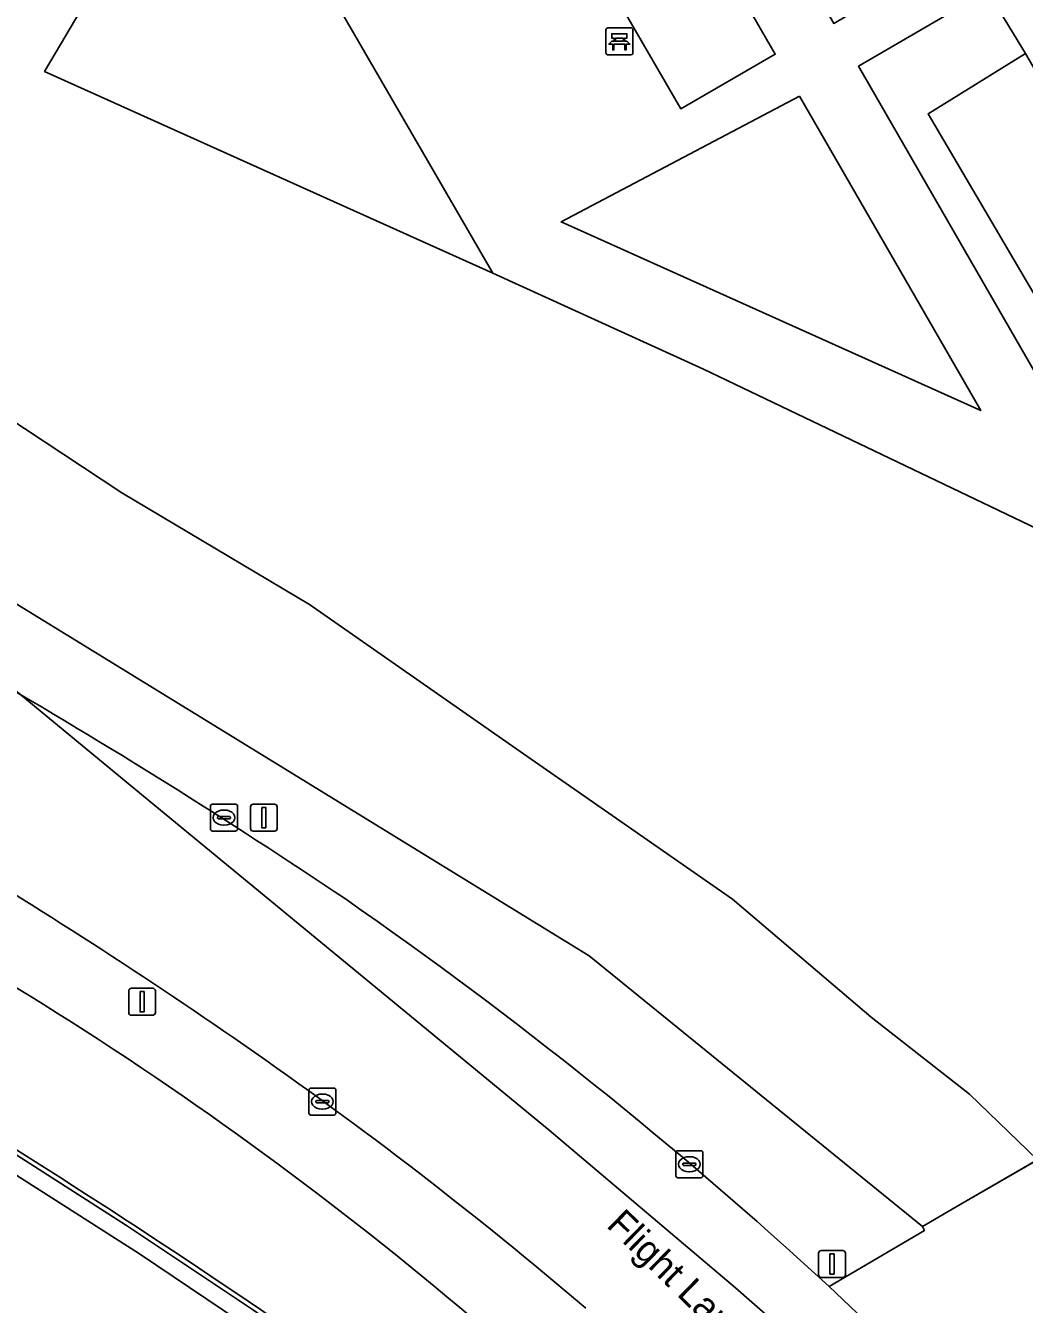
# Model space of a CAD drawing. Extents: x 155018 to 156648, y 383979 to 385733.
# Drawn here: x 155927.65 to 155964.63, y 385054.75 to 385102.1 of the extents above; entities that cross this region are included whole.
import ezdxf

# ---------------------------------------------------------------- set-up
doc = ezdxf.new("R2010")
doc.units = 0
for name, color, linetype in [('IMGEO_Bank', 7, 'Continuous'), ('IMGEO_Groenvoorziening', 7, 'Continuous'), ('IMGEO_Hek', 7, 'Continuous'), ('IMGEO_Kolk', 7, 'Continuous'), ('IMGEO_Lichtmast', 7, 'Continuous'), ('IMGEO_Lijnafwatering', 7, 'Continuous'), ('IMGEO_Openbare_ruimte_label', 7, 'Continuous'), ('IMGEO_OVBaan_gesloten', 7, 'Continuous'), ('IMGEO_Pand', 7, 'Continuous'), ('IMGEO_Pand_overbouw', 7, 'Continuous'), ('IMGEO_Parkeervlak_open', 7, 'Continuous'), ('IMGEO_Rijbaan_lokaal_gesloten', 7, 'Continuous'), ('IMGEO_Voetpad_gesloten', 7, 'Continuous'), ('IMGEO_Voetpad_onverhard', 7, 'Continuous'), ('IMGEO_Voetpad_open', 7, 'Continuous')]:
    doc.layers.add(name, color=color, linetype=linetype)

msp = doc.modelspace()

# ---------------------------------------------------------------- linework, layer by layer
at = {"layer": 'IMGEO_Bank'}
for p, q in [((155949.136, 385101.089), (155949.136, 385101.93)), ((155949.136, 385101.93), (155949.136, 385101.089)), ((155949.211, 385102.014), (155950.052, 385102.014)), ((155950.052, 385102.014), (155949.211, 385102.014)), ((155949.445, 385101.52), (155949.445, 385101.626)), ((155949.489, 385101.626), (155949.489, 385101.52)), ((155949.777, 385101.632), (155949.495, 385101.632)), ((155949.783, 385101.52), (155949.783, 385101.626)), ((155949.827, 385101.626), (155949.827, 385101.52)), ((155950.136, 385101.939), (155950.136, 385101.098)), ((155950.136, 385101.098), (155950.136, 385101.939)), ((155949.833, 385101.412), (155949.44, 385101.412)), ((155949.495, 385101.514), (155949.777, 385101.514)), ((155950.061, 385101.014), (155949.22, 385101.014)), ((155949.22, 385101.014), (155950.061, 385101.014))]:
    msp.add_line(p, q, dxfattribs=at)
for points in [[(155949.439, 385101.632), (155949.353, 385101.632), (155949.353, 385101.793), (155949.916, 385101.793), (155949.916, 385101.632), (155949.833, 385101.632)], [(155949.383, 385101.412), (155949.241, 385101.412), (155949.353, 385101.514), (155949.439, 385101.514)], [(155949.433, 385101.405), (155949.433, 385101.198), (155949.39, 385101.198), (155949.39, 385101.405)], [(155949.833, 385101.514), (155949.916, 385101.514), (155950.028, 385101.412), (155949.889, 385101.412)], [(155949.883, 385101.405), (155949.883, 385101.198), (155949.839, 385101.198), (155949.839, 385101.405)]]:
    msp.add_lwpolyline(points, dxfattribs=at)
for centre, radius, start, end in [((155949.214, 385101.936), 0.0779, 92.4484, 184.2845), ((155949.214, 385101.936), 0.0779, 92.4484, 184.2845), ((155949.438, 385101.625), 0.00671, 2.8957, 87.1043), ((155949.495, 385101.625), 0.00671, 92.8957, 177.1043), ((155949.777, 385101.625), 0.00671, 2.8957, 87.1043), ((155949.834, 385101.625), 0.00671, 92.8957, 177.1043), ((155950.058, 385101.936), 0.0779, 2.4484, 94.2845), ((155950.058, 385101.936), 0.0779, 2.4484, 94.2845), ((155949.214, 385101.092), 0.0779, 182.4484, 274.2845), ((155949.214, 385101.092), 0.0779, 182.4484, 274.2845), ((155949.383, 385101.405), 0.00671, 2.8957, 87.1043), ((155949.44, 385101.405), 0.00671, 92.8957, 177.1043), ((155949.438, 385101.521), 0.00671, 272.8957, 357.1043), ((155949.495, 385101.521), 0.00671, 182.8957, 267.1043), ((155949.777, 385101.521), 0.00671, 272.8957, 357.1043), ((155949.834, 385101.521), 0.00671, 182.8957, 267.1043), ((155949.832, 385101.405), 0.00671, 2.8957, 87.1043), ((155949.889, 385101.405), 0.00671, 92.8957, 177.1043), ((155950.058, 385101.092), 0.0779, 272.4484, 4.2845), ((155950.058, 385101.092), 0.0779, 272.4484, 4.2845)]:
    msp.add_arc(centre, radius, start, end, dxfattribs=at)
at = {"layer": 'IMGEO_Groenvoorziening'}
for points in [[(155901.322, 385093.749), (155903.161, 385092.992), (155907.594, 385090.923), (155911.658, 385089.066), (155913.611, 385088.792), (155913.711, 385089.032), (155948.512, 385067.663), (155960.854, 385057.636), (155962.259, 385058.451), (155964.991, 385060.034), (155965.116, 385060.107), (155962.6, 385062.537), (155958.964, 385065.39), (155953.818, 385069.753), (155946.082, 385075.132), (155938.159, 385080.659), (155931.214, 385084.804), (155919.621, 385092.45), (155917.311, 385095.76), (155913.537, 385098.356), (155909.864, 385102.917), (155914.489, 385121.931), (155915.014, 385125.636), (155910.498, 385124.837)], [(155966.548, 385082.77), (155952.746, 385089.374), (155944.948, 385092.931), (155928.352, 385100.4), (155934.718, 385111.159)], [(155909.864, 385102.917), (155913.537, 385098.356), (155917.311, 385095.76), (155919.621, 385092.45), (155931.214, 385084.804), (155938.159, 385080.659), (155946.082, 385075.132), (155953.818, 385069.753), (155958.964, 385065.39), (155962.6, 385062.537), (155965.116, 385060.107)]]:
    msp.add_lwpolyline(points, dxfattribs=at)
for points in [[(155955.407, 385101.034), (155943.052, 385122.447), (155936.99, 385110.914), (155938.83, 385107.629), (155944.877, 385111.139), (155951.913, 385099.018)], [(155934.731, 385110.57), (155934.718, 385111.159), (155928.352, 385100.4), (155944.948, 385092.931)], [(155964.675, 385101.067), (155963.263, 385103.379), (155958.49, 385100.588), (155965.53, 385088.387), (155975.194, 385070.993), (155976.865, 385071.958), (155961.072, 385098.835)], [(155956.3, 385099.486), (155947.477, 385094.828), (155963.019, 385087.841)]]:
    msp.add_lwpolyline(points, close=True, dxfattribs=at)
for centre, radius, start, end in [((155856.355, 384950.813), 135.697, 47.5775, 64.2279), ((155760.944, 384796.519), 312.012, 54.47286, 60.9796)]:
    msp.add_arc(centre, radius, start, end, dxfattribs=at)
at = {"layer": 'IMGEO_Hek'}
for points in [[(155948.512, 385067.663), (155913.711, 385089.032)], [(155960.854, 385057.636), (155948.512, 385067.663)], [(155972.398, 385064.328), (155962.259, 385058.451)], [(155962.259, 385058.451), (155960.854, 385057.636)]]:
    msp.add_lwpolyline(points, dxfattribs=at)
at = {"layer": 'IMGEO_Kolk'}
for p, q in [((155934.493, 385072.35), (155934.493, 385073.202)), ((155934.568, 385073.276), (155935.42, 385073.276)), ((155935.494, 385073.202), (155935.494, 385072.35)), ((155934.752, 385072.77), (155934.752, 385072.782)), ((155935.19, 385072.733), (155934.792, 385072.733)), ((155934.795, 385072.819), (155935.193, 385072.819)), ((155934.981, 385073.056), (155935.006, 385073.056)), ((155935.236, 385072.782), (155935.236, 385072.77)), ((155935.42, 385072.276), (155934.568, 385072.276)), ((155935.004, 385072.496), (155934.979, 385072.496)), ((155938.212, 385062.763), (155939.064, 385062.763)), ((155938.137, 385061.837), (155938.137, 385062.689)), ((155938.396, 385062.257), (155938.396, 385062.269)), ((155938.439, 385062.306), (155938.837, 385062.306)), ((155938.625, 385062.543), (155938.65, 385062.543)), ((155938.88, 385062.269), (155938.88, 385062.257)), ((155939.138, 385062.689), (155939.138, 385061.837)), ((155938.834, 385062.22), (155938.436, 385062.22)), ((155938.648, 385061.983), (155938.623, 385061.983)), ((155939.064, 385061.763), (155938.212, 385061.763)), ((155951.727, 385059.518), (155951.727, 385060.37)), ((155951.802, 385060.444), (155952.654, 385060.444)), ((155952.728, 385060.37), (155952.728, 385059.518)), ((155951.986, 385059.938), (155951.986, 385059.95)), ((155952.424, 385059.901), (155952.026, 385059.901)), ((155952.029, 385059.987), (155952.427, 385059.987)), ((155952.215, 385060.224), (155952.24, 385060.224)), ((155952.47, 385059.95), (155952.47, 385059.938)), ((155952.654, 385059.444), (155951.802, 385059.444)), ((155952.238, 385059.664), (155952.213, 385059.664))]:
    msp.add_line(p, q, dxfattribs=at)
for points in [[(155934.493, 385072.35), (155934.493, 385073.202)], [(155934.568, 385073.276), (155935.42, 385073.276)], [(155935.494, 385073.202), (155935.494, 385072.35)], [(155935.42, 385072.276), (155934.568, 385072.276)], [(155938.212, 385062.763), (155939.064, 385062.763)], [(155938.137, 385061.837), (155938.137, 385062.689)], [(155939.138, 385062.689), (155939.138, 385061.837)], [(155939.064, 385061.763), (155938.212, 385061.763)], [(155951.727, 385059.518), (155951.727, 385060.37)], [(155951.802, 385060.444), (155952.654, 385060.444)], [(155952.728, 385060.37), (155952.728, 385059.518)], [(155952.654, 385059.444), (155951.802, 385059.444)]]:
    msp.add_lwpolyline(points, dxfattribs=at)
for centre, radius, start, end in [((155934.57, 385073.2), 0.0765, 91.552, 178.448), ((155934.57, 385073.2), 0.0765, 91.552, 178.448), ((155935.418, 385073.2), 0.0765, 1.552, 88.448), ((155935.418, 385073.2), 0.0765, 1.552, 88.448), ((155934.792, 385072.779), 0.0403, 85.8775, 175.7526), ((155934.789, 385072.769), 0.0366, 178.938, 274.7102), ((155935.193, 385072.776), 0.043, 264.8664, 352.4533), ((155935.197, 385072.781), 0.0386, 1.7309, 96.639), ((155934.57, 385072.352), 0.0765, 181.552, 268.448), ((155934.57, 385072.352), 0.0765, 181.552, 268.448), ((155935.418, 385072.352), 0.0765, 271.552, 358.448), ((155935.418, 385072.352), 0.0765, 271.552, 358.448), ((155938.214, 385062.687), 0.0765, 91.552, 178.448), ((155938.214, 385062.687), 0.0765, 91.552, 178.448), ((155939.062, 385062.687), 0.0765, 1.552, 88.448), ((155939.062, 385062.687), 0.0765, 1.552, 88.448), ((155938.436, 385062.266), 0.0403, 85.8775, 175.7526), ((155938.433, 385062.256), 0.0366, 178.938, 274.7102), ((155938.837, 385062.263), 0.043, 264.8664, 352.4533), ((155938.841, 385062.268), 0.0386, 1.7309, 96.639), ((155938.214, 385061.839), 0.0765, 181.552, 268.448), ((155938.214, 385061.839), 0.0765, 181.552, 268.448), ((155939.062, 385061.839), 0.0765, 271.552, 358.448), ((155939.062, 385061.839), 0.0765, 271.552, 358.448), ((155951.804, 385060.368), 0.0765, 91.552, 178.448), ((155951.804, 385060.368), 0.0765, 91.552, 178.448), ((155952.652, 385060.368), 0.0765, 1.552, 88.448), ((155952.652, 385060.368), 0.0765, 1.552, 88.448), ((155952.026, 385059.947), 0.0403, 85.8775, 175.7526), ((155952.023, 385059.937), 0.0366, 178.938, 274.7102), ((155952.427, 385059.944), 0.043, 264.8664, 352.4533), ((155952.431, 385059.949), 0.0386, 1.7309, 96.639), ((155951.804, 385059.52), 0.0765, 181.552, 268.448), ((155951.804, 385059.52), 0.0765, 181.552, 268.448), ((155952.652, 385059.52), 0.0765, 271.552, 358.448), ((155952.652, 385059.52), 0.0765, 271.552, 358.448)]:
    msp.add_arc(centre, radius, start, end, dxfattribs=at)
for centre, major_axis, ratio, start_param, end_param in [((155934.98, 385072.776), (-0.387, 0.002), 0.722429, 4.712389, 7.853982), ((155935.005, 385072.776), (-0.39, 0.002), 0.717154, 1.570796, 4.712389), ((155938.624, 385062.263), (-0.387, 0.002), 0.722429, 4.712389, 7.853982), ((155938.649, 385062.263), (-0.39, 0.002), 0.717154, 1.570796, 4.712389), ((155952.214, 385059.944), (-0.387, 0.002), 0.722429, 4.712389, 7.853982), ((155952.239, 385059.944), (-0.39, 0.002), 0.717154, 1.570796, 4.712389)]:
    msp.add_ellipse(centre, major_axis=major_axis, ratio=ratio, start_param=start_param, end_param=end_param, dxfattribs=at)
at = {"layer": 'IMGEO_Lichtmast'}
for p, q in [((155935.974, 385072.375), (155935.974, 385073.175)), ((155935.974, 385073.175), (155935.974, 385072.375)), ((155936.074, 385073.275), (155936.864, 385073.275)), ((155936.864, 385073.275), (155936.074, 385073.275)), ((155936.964, 385073.175), (155936.964, 385072.375)), ((155936.964, 385072.375), (155936.964, 385073.175)), ((155936.864, 385072.275), (155936.074, 385072.275)), ((155936.074, 385072.275), (155936.864, 385072.275)), ((155931.465, 385065.558), (155931.465, 385066.358)), ((155931.465, 385066.358), (155931.465, 385065.558)), ((155931.565, 385066.458), (155932.355, 385066.458)), ((155932.355, 385066.458), (155931.565, 385066.458)), ((155932.455, 385066.358), (155932.455, 385065.558)), ((155932.455, 385065.558), (155932.455, 385066.358)), ((155932.355, 385065.458), (155931.565, 385065.458)), ((155931.565, 385065.458), (155932.355, 385065.458)), ((155957.014, 385055.851), (155957.014, 385056.651)), ((155957.014, 385056.651), (155957.014, 385055.851)), ((155957.114, 385056.751), (155957.904, 385056.751)), ((155957.904, 385056.751), (155957.114, 385056.751)), ((155958.004, 385056.651), (155958.004, 385055.851)), ((155958.004, 385055.851), (155958.004, 385056.651)), ((155957.904, 385055.751), (155957.114, 385055.751)), ((155957.114, 385055.751), (155957.904, 385055.751))]:
    msp.add_line(p, q, dxfattribs=at)
for points in [[(155936.394, 385073.15), (155936.544, 385073.15), (155936.544, 385072.4), (155936.394, 385072.4), (155936.394, 385073.15)], [(155931.885, 385066.333), (155932.035, 385066.333), (155932.035, 385065.583), (155931.885, 385065.583), (155931.885, 385066.333)], [(155957.434, 385056.626), (155957.584, 385056.626), (155957.584, 385055.876), (155957.434, 385055.876), (155957.434, 385056.626)]]:
    msp.add_lwpolyline(points, dxfattribs=at)
for centre, start, end in [((155936.074, 385073.175), 90, 180), ((155936.074, 385073.175), 90, 180), ((155936.864, 385073.175), 0, 90), ((155936.864, 385073.175), 360, 90), ((155936.074, 385072.375), 180, 270), ((155936.074, 385072.375), 180, 270), ((155936.864, 385072.375), 270, 0), ((155936.864, 385072.375), 270, 0), ((155931.565, 385066.358), 90, 180), ((155931.565, 385066.358), 90, 180), ((155932.355, 385066.358), 0, 90), ((155932.355, 385066.358), 360, 90), ((155931.565, 385065.558), 180, 270), ((155931.565, 385065.558), 180, 270), ((155932.355, 385065.558), 270, 0), ((155932.355, 385065.558), 270, 0), ((155957.114, 385056.651), 90, 180), ((155957.114, 385056.651), 90, 180), ((155957.904, 385056.651), 0, 90), ((155957.904, 385056.651), 360, 90), ((155957.114, 385055.851), 180, 270), ((155957.114, 385055.851), 180, 270), ((155957.904, 385055.851), 270, 0), ((155957.904, 385055.851), 270, 0)]:
    msp.add_arc(centre, 0.1, start, end, dxfattribs=at)
at = {"layer": 'IMGEO_Lijnafwatering'}
for points in [[(155917.062, 385066.483), (155921.887, 385063.632), (155926.661, 385060.695), (155931.382, 385057.674)], [(155931.382, 385057.674), (155936.049, 385054.571), (155940.66, 385051.384), (155945.214, 385048.117)]]:
    msp.add_lwpolyline(points, dxfattribs=at)
at = {"layer": 'IMGEO_OVBaan_gesloten'}
msp.add_lwpolyline([(155956.564, 385046.918), (155962.573, 385050.383), (155960.752, 385052.236), (155957.4, 385055.414)], dxfattribs=at)
for centre, radius, start, end in [((155808.304, 384874.585), 235.168, 56.09426, 63.76841), ((155823.407, 384902.729), 196.826, 55.20531, 63.56765), ((155844.498, 384932.841), 166.647, 47.3518, 55.24905), ((155845.767, 384934.388), 158.068, 49.51745, 55.31301)]:
    msp.add_arc(centre, radius, start, end, dxfattribs=at)
at = {"layer": 'IMGEO_Pand'}
msp.add_lwpolyline([(155899.603, 385021.831), (155937.216, 385043.521), (155944.599, 385047.786), (155938.057, 385052.455), (155931.863, 385056.624), (155926.702, 385059.926), (155921.138, 385063.383), (155915.823, 385066.527), (155906.455, 385071.675), (155905.501, 385072.168), (155899.039, 385075.51), (155898.459, 385075.8), (155898.171, 385073.008), (155901.728, 385072.713), (155901.197, 385063.094), (155897.611, 385063.175), (155897.771, 385042.136)], dxfattribs=at)
at = {"layer": 'IMGEO_Pand_overbouw'}
msp.add_lwpolyline([(155960.986, 385049.184), (155953.94, 385055.371), (155947.03, 385061.21), (155932.226, 385073.402), (155922.87, 385081.107)], dxfattribs=at)
at = {"layer": 'IMGEO_Parkeervlak_open'}
msp.add_lwpolyline([(155964.675, 385101.067), (155961.072, 385098.835), (155976.865, 385071.958), (155975.194, 385070.993), (155973.602, 385070.074), (155970.398, 385068.224), (155972.073, 385065.196), (155982.078, 385070.903)], close=True, dxfattribs=at)
at = {"layer": 'IMGEO_Rijbaan_lokaal_gesloten'}
msp.add_lwpolyline([(155970.829, 385126.313), (155960.411, 385120.341), (155948.462, 385140.816), (155943.259, 385137.844), (155946.734, 385131.887), (155947.814, 385129.936), (155962.233, 385105.067), (155962.306, 385104.947), (155963.263, 385103.379), (155964.675, 385101.067)], dxfattribs=at)
at = {"layer": 'IMGEO_Voetpad_gesloten'}
for points in [[(155957.4, 385055.414), (155960.929, 385057.492), (155960.854, 385057.636), (155948.512, 385067.663), (155913.711, 385089.032)], [(155906.889, 385072.294), (155908.474, 385077.174), (155908.346, 385077.237), (155905.111, 385078.766), (155905.067, 385078.41), (155904.187, 385078.806), (155905.501, 385072.168), (155906.455, 385071.675), (155915.823, 385066.527), (155921.138, 385063.383), (155926.702, 385059.926), (155931.863, 385056.624), (155938.057, 385052.455), (155944.599, 385047.786), (155945.214, 385048.117), (155945.345, 385048.209), (155942.71, 385050.119), (155942.25, 385050.447)]]:
    msp.add_lwpolyline(points, dxfattribs=at)
msp.add_lwpolyline([(155966.913, 385056.745), (155964.991, 385060.034), (155962.259, 385058.451), (155960.854, 385057.636), (155960.929, 385057.492), (155957.4, 385055.414), (155960.752, 385052.236), (155962.573, 385050.383), (155968.6, 385053.859), (155968.471, 385054.079)], close=True, dxfattribs=at)
for centre, radius, start, end in [((155808.304, 384874.585), 235.168, 56.09426, 63.76841), ((155760.944, 384796.519), 312.012, 54.47286, 60.9796), ((155844.498, 384932.841), 166.647, 47.3518, 55.24905)]:
    msp.add_arc(centre, radius, start, end, dxfattribs=at)
at = {"layer": 'IMGEO_Voetpad_onverhard'}
for points in [[(155944.463, 385124.9), (155947.814, 385129.936), (155946.734, 385131.887), (155943.422, 385126.704), (155942.898, 385127.612), (155942.598, 385127.934), (155935.387, 385140.161), (155933.8, 385139.234), (155941.117, 385126.829), (155941.701, 385125.507), (155941.5, 385123.858), (155935.075, 385111.985), (155934.718, 385111.159), (155934.731, 385110.57), (155944.948, 385092.931), (155952.746, 385089.374), (155966.548, 385082.77), (155973.602, 385070.074), (155975.194, 385070.993), (155965.53, 385088.387), (155958.49, 385100.588), (155963.263, 385103.379), (155962.306, 385104.947), (155957.572, 385102.179)], [(155943.052, 385122.447), (155955.407, 385101.034), (155951.913, 385099.018), (155944.877, 385111.139), (155938.83, 385107.629), (155936.99, 385110.914)], [(155956.3, 385099.486), (155963.019, 385087.841), (155947.477, 385094.828)]]:
    msp.add_lwpolyline(points, close=True, dxfattribs=at)
at = {"layer": 'IMGEO_Voetpad_open'}
for centre, radius, start, end in [((155823.407, 384902.729), 196.826, 55.20531, 63.56765), ((155856.355, 384950.813), 135.697, 47.5775, 64.2279), ((155845.767, 384934.388), 158.068, 49.51745, 55.31301)]:
    msp.add_arc(centre, radius, start, end, dxfattribs=at)

# ---------------------------------------------------------------- texts
at = {"layer": 'IMGEO_Openbare_ruimte_label'}
msp.add_text('Flight Lane', height=1, rotation=315.7293, dxfattribs=at).set_placement((155949.121, 385057.648))

doc.saveas('drawing.dxf')
